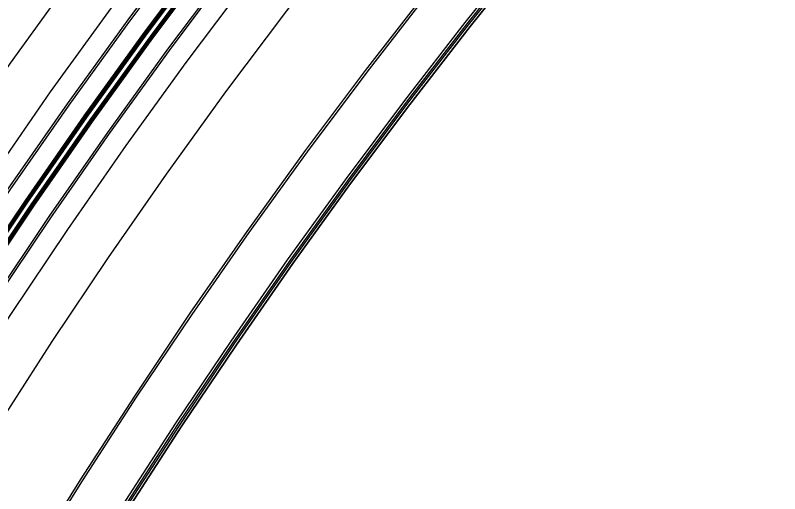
# Model space of a CAD drawing. Extents: x 1797478 to 1804836, y 246529 to 250952.
# Drawn here: x 1798241.3 to 1798426.9, y 250489.1 to 250605.2 of the extents above; entities that cross this region are included whole.
import ezdxf

# ---------------------------------------------------------------- set-up
doc = ezdxf.new("R2010")
doc.units = 0
for name, color, linetype in [('1', 7, 'Continuous'), ('DRAINAGE', 7, 'Continuous'), ('EDPV-LINE', 7, 'Continuous'), ('LIMT-CSLINE', 7, 'Continuous'), ('SHDR-UPAV', 7, 'Continuous')]:
    doc.layers.add(name, color=color, linetype=linetype)

msp = doc.modelspace()

# ---------------------------------------------------------------- linework, layer by layer
for points in [[(1798171.14, 250486.96), (1798181.53, 250504.32), (1798184.21, 250508.73), (1798197.65, 250530.27), (1798211.45, 250551.59), (1798225.61, 250572.67), (1798240.13, 250593.5), (1798254.99, 250614.09), (1798270.2, 250634.42), (1798285.75, 250654.5), (1798301.63, 250674.31), (1798317.85, 250693.85), (1798329.43, 250707.39), (1798334.49, 250713.21), (1798335.42, 250714.27), (1798351.72, 250732.58), (1798370.17, 250750.79), (1798389.35, 250768.21), (1798409.19, 250784.85), (1798429.66, 250800.7)], [(1798171.14, 250486.96), (1798181.53, 250504.32), (1798184.21, 250508.73), (1798197.65, 250530.27), (1798211.45, 250551.59), (1798225.61, 250572.67), (1798240.13, 250593.5), (1798254.99, 250614.09), (1798270.2, 250634.42), (1798285.75, 250654.5), (1798301.63, 250674.31), (1798317.85, 250693.85), (1798329.43, 250707.39), (1798334.49, 250713.21), (1798335.42, 250714.27), (1798351.72, 250732.58), (1798370.17, 250750.79), (1798389.35, 250768.21), (1798409.19, 250784.85), (1798429.66, 250800.7)], [(1798171.14, 250486.96), (1798181.53, 250504.32), (1798184.21, 250508.73), (1798197.65, 250530.27), (1798211.45, 250551.59), (1798225.61, 250572.67), (1798240.13, 250593.5), (1798254.99, 250614.09), (1798270.2, 250634.42), (1798285.75, 250654.5), (1798301.63, 250674.31), (1798317.85, 250693.85), (1798329.43, 250707.39), (1798334.49, 250713.21), (1798335.42, 250714.27), (1798351.72, 250732.58), (1798370.17, 250750.79), (1798389.35, 250768.21), (1798409.19, 250784.85), (1798429.66, 250800.7)], [(1798171.14, 250486.96), (1798181.53, 250504.32), (1798184.21, 250508.73), (1798197.65, 250530.27), (1798211.45, 250551.59), (1798225.61, 250572.67), (1798240.13, 250593.5), (1798254.99, 250614.09), (1798270.2, 250634.42), (1798285.75, 250654.5), (1798301.63, 250674.31), (1798317.85, 250693.85), (1798329.43, 250707.39), (1798334.49, 250713.21), (1798335.42, 250714.27), (1798351.72, 250732.58), (1798370.17, 250750.79), (1798389.35, 250768.21), (1798409.19, 250784.85), (1798429.66, 250800.7)], [(1798181.48, 250480.87), (1798191.78, 250498.09), (1798194.45, 250502.47), (1798207.78, 250523.84), (1798221.47, 250544.98), (1798235.52, 250565.89), (1798249.91, 250586.56), (1798264.66, 250606.98), (1798279.75, 250627.16), (1798295.17, 250647.07), (1798310.93, 250666.72), (1798327.02, 250686.1), (1798338.56, 250699.49), (1798343.62, 250705.14), (1798344.55, 250706.16), (1798361.06, 250723.64), (1798379.2, 250741.44), (1798398.02, 250758.51), (1798417.47, 250774.83), (1798437.54, 250790.36)], [(1798181.48, 250480.87), (1798191.78, 250498.09), (1798194.45, 250502.47), (1798207.78, 250523.84), (1798221.47, 250544.98), (1798235.52, 250565.89), (1798249.91, 250586.56), (1798264.66, 250606.98), (1798279.75, 250627.16), (1798295.17, 250647.07), (1798310.93, 250666.72), (1798327.02, 250686.1), (1798338.56, 250699.49), (1798343.62, 250705.14), (1798344.55, 250706.16), (1798361.06, 250723.64), (1798379.2, 250741.44), (1798398.02, 250758.51), (1798417.47, 250774.83), (1798437.54, 250790.36)], [(1798181.48, 250480.87), (1798191.78, 250498.09), (1798194.45, 250502.47), (1798207.78, 250523.84), (1798221.47, 250544.98), (1798235.52, 250565.89), (1798249.91, 250586.56), (1798264.66, 250606.98), (1798279.75, 250627.16), (1798295.17, 250647.07), (1798310.93, 250666.72), (1798327.02, 250686.1), (1798338.56, 250699.49), (1798343.62, 250705.14), (1798344.55, 250706.16), (1798361.06, 250723.64), (1798379.2, 250741.44), (1798398.02, 250758.51), (1798417.47, 250774.83), (1798437.54, 250790.36)], [(1798181.48, 250480.87), (1798191.78, 250498.09), (1798194.45, 250502.47), (1798207.78, 250523.84), (1798221.47, 250544.98), (1798235.52, 250565.89), (1798249.91, 250586.56), (1798264.66, 250606.98), (1798279.75, 250627.16), (1798295.17, 250647.07), (1798310.93, 250666.72), (1798327.02, 250686.1), (1798338.56, 250699.49), (1798343.62, 250705.14), (1798344.55, 250706.16), (1798361.06, 250723.64), (1798379.2, 250741.44), (1798398.02, 250758.51), (1798417.47, 250774.83), (1798437.54, 250790.36)], [(1798185.79, 250478.33), (1798196.06, 250495.5), (1798198.71, 250499.85), (1798212, 250521.16), (1798225.64, 250542.23), (1798239.64, 250563.07), (1798253.99, 250583.67), (1798268.69, 250604.02), (1798283.72, 250624.13), (1798299.1, 250643.98), (1798314.81, 250663.56), (1798330.84, 250682.88), (1798342.34, 250696.22), (1798347.37, 250701.83), (1798348.29, 250702.84), (1798364.67, 250720.19), (1798382.68, 250737.85), (1798401.35, 250754.79), (1798420.66, 250770.97), (1798440.57, 250786.39)], [(1798186.26, 250478.06), (1798196.52, 250495.21), (1798199.18, 250499.57), (1798212.46, 250520.86), (1798226.1, 250541.93), (1798240.09, 250562.76), (1798254.44, 250583.35), (1798269.13, 250603.7), (1798284.16, 250623.8), (1798299.53, 250643.64), (1798315.23, 250663.21), (1798331.26, 250682.52), (1798342.76, 250695.86), (1798347.77, 250701.46), (1798348.7, 250702.48), (1798365.07, 250719.81), (1798383.06, 250737.46), (1798401.71, 250754.38), (1798421, 250770.55), (1798440.9, 250785.95)], [(1798191.81, 250474.79), (1798202.03, 250491.87), (1798204.67, 250496.21), (1798217.9, 250517.41), (1798231.48, 250538.38), (1798245.41, 250559.12), (1798259.69, 250579.63), (1798274.32, 250599.89), (1798289.28, 250619.9), (1798304.59, 250639.65), (1798320.22, 250659.14), (1798336.18, 250678.37), (1798347.52, 250691.74), (1798352.22, 250697.53), (1798353.08, 250698.58), (1798368.5, 250716.52), (1798385.6, 250734.83), (1798403.48, 250752.4), (1798422.12, 250769.21), (1798441.47, 250785.21)], [(1798190.15, 250475.76), (1798200.38, 250492.87), (1798203.03, 250497.21), (1798216.27, 250518.44), (1798229.87, 250539.44), (1798243.82, 250560.21), (1798258.12, 250580.74), (1798272.77, 250601.03), (1798287.75, 250621.06), (1798303.07, 250640.84), (1798318.73, 250660.36), (1798334.71, 250679.61), (1798346.11, 250692.95), (1798351.03, 250698.58), (1798351.94, 250699.6), (1798367.99, 250717.02), (1798385.65, 250734.77), (1798404, 250751.82), (1798422.99, 250768.14), (1798442.61, 250783.71)], [(1798190.41, 250475.61), (1798200.64, 250492.71), (1798203.29, 250497.06), (1798216.52, 250518.28), (1798230.12, 250539.28), (1798244.07, 250560.04), (1798258.37, 250580.57), (1798273.01, 250600.85), (1798287.99, 250620.88), (1798303.31, 250640.66), (1798318.96, 250660.17), (1798334.94, 250679.42), (1798346.34, 250692.76), (1798351.26, 250698.38), (1798352.16, 250699.4), (1798368.2, 250716.81), (1798385.86, 250734.55), (1798404.2, 250751.6), (1798423.18, 250767.91), (1798442.8, 250783.47)], [(1798190.74, 250475.41), (1798200.97, 250492.51), (1798203.62, 250496.85), (1798216.85, 250518.07), (1798230.44, 250539.06), (1798244.39, 250559.82), (1798258.68, 250580.34), (1798273.32, 250600.62), (1798288.3, 250620.65), (1798303.61, 250640.42), (1798319.26, 250659.92), (1798335.24, 250679.17), (1798346.64, 250692.5), (1798351.55, 250698.12), (1798352.45, 250699.14), (1798368.49, 250716.53), (1798386.14, 250734.27), (1798404.46, 250751.3), (1798423.44, 250767.6), (1798443.04, 250783.15)], [(1798190.58, 250475.51), (1798200.81, 250492.61), (1798203.46, 250496.95), (1798216.7, 250518.17), (1798230.29, 250539.16), (1798244.24, 250559.93), (1798258.53, 250580.45), (1798273.17, 250600.73), (1798288.15, 250620.76), (1798303.47, 250640.53), (1798319.12, 250660.04), (1798335.1, 250679.28), (1798346.55, 250692.58), (1798351.54, 250698.14), (1798352.45, 250699.14), (1798368.69, 250716.34), (1798386.54, 250733.85), (1798405.06, 250750.63), (1798424.2, 250766.68), (1798443.95, 250781.96)], [(1798191.6, 250474.91), (1798201.83, 250491.99), (1798204.47, 250496.33), (1798217.7, 250517.53), (1798231.28, 250538.51), (1798245.21, 250559.26), (1798259.5, 250579.76), (1798274.13, 250600.03), (1798289.1, 250620.04), (1798304.4, 250639.8), (1798320.04, 250659.29), (1798336, 250678.52), (1798347.39, 250691.85), (1798352.3, 250697.46), (1798353.2, 250698.48), (1798369.21, 250715.84), (1798386.83, 250733.55), (1798405.13, 250750.55), (1798424.08, 250766.83), (1798443.64, 250782.36)], [(1798191.77, 250474.8), (1798202, 250491.89), (1798204.64, 250496.23), (1798217.87, 250517.43), (1798231.45, 250538.4), (1798245.38, 250559.14), (1798259.66, 250579.65), (1798274.29, 250599.91), (1798289.25, 250619.92), (1798304.56, 250639.67), (1798320.19, 250659.17), (1798336.15, 250678.39), (1798347.54, 250691.72), (1798352.45, 250697.33), (1798353.35, 250698.35), (1798369.36, 250715.7), (1798386.97, 250733.4), (1798405.26, 250750.4), (1798424.2, 250766.68), (1798443.76, 250782.2)], [(1798192.03, 250474.65), (1798202.25, 250491.73), (1798204.9, 250496.07), (1798218.12, 250517.27), (1798231.7, 250538.24), (1798245.63, 250558.98), (1798259.91, 250579.48), (1798274.53, 250599.73), (1798289.49, 250619.74), (1798304.79, 250639.49), (1798320.42, 250658.98), (1798336.38, 250678.2), (1798347.77, 250691.52), (1798352.67, 250697.13), (1798353.57, 250698.15), (1798369.57, 250715.5), (1798387.18, 250733.19), (1798405.46, 250750.18), (1798424.39, 250766.45), (1798443.95, 250781.96)], [(1798196.13, 250472.24), (1798206.32, 250489.27), (1798208.95, 250493.59), (1798222.13, 250514.72), (1798235.67, 250535.62), (1798249.55, 250556.29), (1798263.79, 250576.72), (1798278.36, 250596.91), (1798293.28, 250616.86), (1798308.53, 250636.54), (1798324.11, 250655.97), (1798340.01, 250675.13), (1798351.32, 250688.45), (1798355.98, 250694.21), (1798356.84, 250695.25), (1798372.13, 250713.05), (1798389.09, 250731.22), (1798406.83, 250748.65), (1798425.31, 250765.33), (1798444.51, 250781.22)], [(1798206.74, 250489.01), (1798209.37, 250493.33), (1798222.55, 250514.45), (1798236.08, 250535.35), (1798249.96, 250556.01), (1798264.19, 250576.44), (1798278.76, 250596.62), (1798293.67, 250616.56), (1798308.92, 250636.24), (1798324.49, 250655.66), (1798340.39, 250674.81), (1798351.69, 250688.13), (1798356.35, 250693.88), (1798357.21, 250694.92), (1798372.48, 250712.71), (1798389.43, 250730.86), (1798407.15, 250748.29), (1798425.63, 250764.95), (1798444.81, 250780.83)], [(1798211.01, 250486.41), (1798213.64, 250490.72), (1798226.77, 250511.77), (1798240.25, 250532.59), (1798254.09, 250553.19), (1798268.27, 250573.55), (1798282.79, 250593.66), (1798297.65, 250613.53), (1798312.84, 250633.14), (1798328.37, 250652.5), (1798344.21, 250671.58), (1798355.47, 250684.86), (1798360.09, 250690.56), (1798360.94, 250691.6), (1798376.1, 250709.25), (1798392.9, 250727.26), (1798410.49, 250744.56), (1798428.81, 250761.1)], [(1798211.01, 250486.41), (1798213.64, 250490.72), (1798226.77, 250511.77), (1798240.25, 250532.59), (1798254.09, 250553.19), (1798268.27, 250573.55), (1798282.79, 250593.66), (1798297.65, 250613.53), (1798312.84, 250633.14), (1798328.37, 250652.5), (1798344.21, 250671.58), (1798355.47, 250684.86), (1798360.09, 250690.56), (1798360.94, 250691.6), (1798376.1, 250709.25), (1798392.9, 250727.26), (1798410.49, 250744.56), (1798428.81, 250761.1)], [(1798211.01, 250486.41), (1798213.64, 250490.72), (1798226.77, 250511.77), (1798240.25, 250532.59), (1798254.09, 250553.19), (1798268.27, 250573.55), (1798282.79, 250593.66), (1798297.65, 250613.53), (1798312.84, 250633.14), (1798328.37, 250652.5), (1798344.21, 250671.58), (1798355.47, 250684.86), (1798360.09, 250690.56), (1798360.94, 250691.6), (1798376.1, 250709.25), (1798392.9, 250727.26), (1798410.49, 250744.56), (1798428.81, 250761.1)], [(1798211.01, 250486.41), (1798213.64, 250490.72), (1798226.77, 250511.77), (1798240.25, 250532.59), (1798254.09, 250553.19), (1798268.27, 250573.55), (1798282.79, 250593.66), (1798297.65, 250613.53), (1798312.84, 250633.14), (1798328.37, 250652.5), (1798344.21, 250671.58), (1798355.47, 250684.86), (1798360.09, 250690.56), (1798360.94, 250691.6), (1798376.1, 250709.25), (1798392.9, 250727.26), (1798410.49, 250744.56), (1798428.81, 250761.1)], [(1798211.01, 250486.41), (1798213.64, 250490.72), (1798226.77, 250511.77), (1798240.25, 250532.59), (1798254.09, 250553.19), (1798268.27, 250573.55), (1798282.79, 250593.66), (1798297.65, 250613.53), (1798312.84, 250633.14), (1798328.37, 250652.5), (1798344.21, 250671.58), (1798355.47, 250684.86), (1798360.09, 250690.56), (1798360.94, 250691.6), (1798376.1, 250709.25), (1798392.9, 250727.26), (1798410.49, 250744.56), (1798428.81, 250761.1)], [(1798223.87, 250484.45), (1798236.9, 250505.33), (1798250.27, 250525.99), (1798263.99, 250546.41), (1798278.06, 250566.6), (1798292.46, 250586.56), (1798307.2, 250606.26), (1798322.27, 250625.71), (1798337.66, 250644.91), (1798353.38, 250663.84), (1798364.6, 250676.97), (1798369.32, 250682.4), (1798370.18, 250683.39), (1798385.33, 250700.42), (1798401.94, 250717.91), (1798419.15, 250734.86), (1798437.09, 250751.07)], [(1798223.87, 250484.45), (1798236.9, 250505.33), (1798250.27, 250525.99), (1798263.99, 250546.41), (1798278.06, 250566.6), (1798292.46, 250586.56), (1798307.2, 250606.26), (1798322.27, 250625.71), (1798337.66, 250644.91), (1798353.38, 250663.84), (1798364.6, 250676.97), (1798369.32, 250682.4), (1798370.18, 250683.39), (1798385.33, 250700.42), (1798401.94, 250717.91), (1798419.15, 250734.86), (1798437.09, 250751.07)], [(1798223.87, 250484.45), (1798236.9, 250505.33), (1798250.27, 250525.99), (1798263.99, 250546.41), (1798278.06, 250566.6), (1798292.46, 250586.56), (1798307.2, 250606.26), (1798322.27, 250625.71), (1798337.66, 250644.91), (1798353.38, 250663.84), (1798364.6, 250676.97), (1798369.32, 250682.4), (1798370.18, 250683.39), (1798385.33, 250700.42), (1798401.94, 250717.91), (1798419.15, 250734.86), (1798437.09, 250751.07)], [(1798223.87, 250484.45), (1798236.9, 250505.33), (1798250.27, 250525.99), (1798263.99, 250546.41), (1798278.06, 250566.6), (1798292.46, 250586.56), (1798307.2, 250606.26), (1798322.27, 250625.71), (1798337.66, 250644.91), (1798353.38, 250663.84), (1798364.6, 250676.97), (1798369.32, 250682.4), (1798370.18, 250683.39), (1798385.33, 250700.42), (1798401.94, 250717.91), (1798419.15, 250734.86), (1798437.09, 250751.07)], [(1798244.34, 250471.92), (1798257.15, 250492.46), (1798270.31, 250512.77), (1798283.8, 250532.86), (1798297.63, 250552.72), (1798311.8, 250572.34), (1798326.29, 250591.72), (1798341.12, 250610.86), (1798356.26, 250629.74), (1798369.67, 250650.08), (1798379.62, 250663.97), (1798383.83, 250669.57), (1798384.6, 250670.58), (1798398.42, 250687.89), (1798413.85, 250705.6), (1798430.07, 250722.65)], [(1798244.34, 250471.92), (1798257.15, 250492.46), (1798270.31, 250512.77), (1798283.8, 250532.86), (1798297.63, 250552.72), (1798311.8, 250572.34), (1798326.29, 250591.72), (1798341.12, 250610.86), (1798356.26, 250629.74), (1798369.67, 250650.08), (1798379.62, 250663.97), (1798383.83, 250669.57), (1798384.6, 250670.58), (1798398.42, 250687.89), (1798413.85, 250705.6), (1798430.07, 250722.65)], [(1798244.34, 250471.92), (1798257.15, 250492.46), (1798270.31, 250512.77), (1798283.8, 250532.86), (1798297.63, 250552.72), (1798311.8, 250572.34), (1798326.29, 250591.72), (1798341.12, 250610.86), (1798356.26, 250629.74), (1798369.67, 250650.08), (1798379.62, 250663.97), (1798383.83, 250669.57), (1798384.6, 250670.58), (1798398.42, 250687.89), (1798413.85, 250705.6), (1798430.07, 250722.65)], [(1798244.34, 250471.92), (1798257.15, 250492.46), (1798270.31, 250512.77), (1798283.8, 250532.86), (1798297.63, 250552.72), (1798311.8, 250572.34), (1798326.29, 250591.72), (1798341.12, 250610.86), (1798356.26, 250629.74), (1798369.67, 250650.08), (1798379.62, 250663.97), (1798383.83, 250669.57), (1798384.6, 250670.58), (1798398.42, 250687.89), (1798413.85, 250705.6), (1798430.07, 250722.65)], [(1798244.81, 250471.64), (1798257.61, 250492.17), (1798270.76, 250512.47), (1798284.25, 250532.56), (1798298.08, 250552.41), (1798312.24, 250572.02), (1798326.73, 250591.39), (1798341.54, 250610.52), (1798356.68, 250629.39), (1798370.09, 250649.73), (1798380.03, 250663.61), (1798384.24, 250669.21), (1798385.01, 250670.22), (1798398.82, 250687.51), (1798414.22, 250705.21), (1798430.43, 250722.24)], [(1798267.75, 250485.72), (1798280.79, 250505.86), (1798294.17, 250525.77), (1798307.88, 250545.45), (1798321.92, 250564.9), (1798336.29, 250584.11), (1798350.98, 250603.08), (1798365.99, 250621.79), (1798379.27, 250641.98), (1798389.12, 250655.75), (1798393.24, 250661.24), (1798393.99, 250662.23), (1798407.5, 250679.2), (1798422.58, 250696.56), (1798438.44, 250713.28)], [(1798268.12, 250485.48), (1798281.16, 250505.61), (1798294.53, 250525.52), (1798308.24, 250545.2), (1798322.27, 250564.65), (1798336.64, 250583.85), (1798351.33, 250602.81), (1798366.33, 250621.52), (1798379.61, 250641.69), (1798389.46, 250655.46), (1798393.56, 250660.95), (1798394.32, 250661.94), (1798407.82, 250678.9), (1798422.88, 250696.25), (1798438.73, 250712.95)], [(1798268.58, 250485.19), (1798281.61, 250505.31), (1798294.98, 250525.21), (1798308.68, 250544.89), (1798322.71, 250564.32), (1798337.07, 250583.52), (1798351.75, 250602.47), (1798366.75, 250621.17), (1798380.02, 250641.34), (1798389.87, 250655.11), (1798393.97, 250660.59), (1798394.73, 250661.58), (1798408.21, 250678.52), (1798423.26, 250695.86), (1798439.09, 250712.55)], [(1798244.34, 250471.92), (1798257.15, 250492.46), (1798270.31, 250512.77), (1798283.8, 250532.86), (1798297.63, 250552.72), (1798311.8, 250572.34), (1798326.29, 250591.72), (1798341.12, 250610.86), (1798356.26, 250629.74), (1798369.67, 250650.08)]]:
    msp.add_lwpolyline(points)
at = {"layer": '1'}
for points in [[(1798171.14, 250486.96), (1798181.53, 250504.32), (1798184.21, 250508.73), (1798197.65, 250530.27), (1798211.45, 250551.59), (1798225.61, 250572.67), (1798240.13, 250593.5), (1798254.99, 250614.09), (1798270.2, 250634.42), (1798285.75, 250654.5), (1798301.63, 250674.31), (1798317.85, 250693.85), (1798329.43, 250707.39), (1798334.49, 250713.21), (1798335.42, 250714.27), (1798351.72, 250732.58), (1798370.17, 250750.79), (1798389.35, 250768.21), (1798409.19, 250784.85), (1798429.66, 250800.7)], [(1798223.87, 250484.45), (1798236.9, 250505.33), (1798250.27, 250525.99), (1798263.99, 250546.41), (1798278.06, 250566.6), (1798292.46, 250586.56), (1798307.2, 250606.26), (1798322.27, 250625.71), (1798337.66, 250644.91), (1798353.38, 250663.84), (1798364.6, 250676.97), (1798369.32, 250682.4), (1798370.18, 250683.39), (1798385.33, 250700.42), (1798401.94, 250717.91), (1798419.15, 250734.86), (1798437.09, 250751.07)]]:
    msp.add_lwpolyline(points, dxfattribs=at)
at = {"layer": 'DRAINAGE'}
for points in [[(1798190.15, 250475.76), (1798200.38, 250492.87), (1798203.03, 250497.21), (1798216.27, 250518.44), (1798229.87, 250539.44), (1798243.82, 250560.21), (1798258.12, 250580.74), (1798272.77, 250601.03), (1798287.75, 250621.06), (1798303.07, 250640.84), (1798318.73, 250660.36), (1798334.71, 250679.61), (1798346.11, 250692.95), (1798351.03, 250698.58), (1798351.94, 250699.6), (1798367.99, 250717.02), (1798385.65, 250734.77), (1798404, 250751.82), (1798422.99, 250768.14), (1798442.61, 250783.71)], [(1798192.03, 250474.65), (1798202.25, 250491.73), (1798204.9, 250496.07), (1798218.12, 250517.27), (1798231.7, 250538.24), (1798245.63, 250558.98), (1798259.91, 250579.48), (1798274.53, 250599.73), (1798289.49, 250619.74), (1798304.79, 250639.49), (1798320.42, 250658.98), (1798336.38, 250678.2), (1798347.77, 250691.52), (1798352.67, 250697.13), (1798353.57, 250698.15), (1798369.57, 250715.5), (1798387.18, 250733.19), (1798405.46, 250750.18), (1798424.39, 250766.45), (1798443.95, 250781.96)]]:
    msp.add_lwpolyline(points, dxfattribs=at)
at = {"layer": 'EDPV-LINE'}
for points in [[(1798181.48, 250480.87), (1798191.78, 250498.09), (1798194.45, 250502.47), (1798207.78, 250523.84), (1798221.47, 250544.98), (1798235.52, 250565.89), (1798249.91, 250586.56), (1798264.66, 250606.98), (1798279.75, 250627.16), (1798295.17, 250647.07), (1798310.93, 250666.72), (1798327.02, 250686.1), (1798338.56, 250699.49), (1798343.62, 250705.14), (1798344.55, 250706.16), (1798361.06, 250723.64), (1798379.2, 250741.44), (1798398.02, 250758.51), (1798417.47, 250774.83), (1798437.54, 250790.36)], [(1798181.48, 250480.87), (1798191.78, 250498.09), (1798194.45, 250502.47), (1798207.78, 250523.84), (1798221.47, 250544.98), (1798235.52, 250565.89), (1798249.91, 250586.56), (1798264.66, 250606.98), (1798279.75, 250627.16), (1798295.17, 250647.07), (1798310.93, 250666.72), (1798327.02, 250686.1), (1798338.56, 250699.49), (1798343.62, 250705.14), (1798344.55, 250706.16), (1798361.06, 250723.64), (1798379.2, 250741.44), (1798398.02, 250758.51), (1798417.47, 250774.83), (1798437.54, 250790.36)], [(1798190.15, 250475.76), (1798200.38, 250492.87), (1798203.03, 250497.21), (1798216.27, 250518.44), (1798229.87, 250539.44), (1798243.82, 250560.21), (1798258.12, 250580.74), (1798272.77, 250601.03), (1798287.75, 250621.06), (1798303.07, 250640.84), (1798318.73, 250660.36), (1798334.71, 250679.61), (1798346.11, 250692.95), (1798351.03, 250698.58), (1798351.94, 250699.6), (1798367.99, 250717.02), (1798385.65, 250734.77), (1798404, 250751.82), (1798422.99, 250768.14), (1798442.61, 250783.71)], [(1798192.03, 250474.65), (1798202.25, 250491.73), (1798204.9, 250496.07), (1798218.12, 250517.27), (1798231.7, 250538.24), (1798245.63, 250558.98), (1798259.91, 250579.48), (1798274.53, 250599.73), (1798289.49, 250619.74), (1798304.79, 250639.49), (1798320.42, 250658.98), (1798336.38, 250678.2), (1798347.77, 250691.52), (1798352.67, 250697.13), (1798353.57, 250698.15), (1798369.57, 250715.5), (1798387.18, 250733.19), (1798405.46, 250750.18), (1798424.39, 250766.45), (1798443.95, 250781.96)], [(1798211.01, 250486.41), (1798213.64, 250490.72), (1798226.77, 250511.77), (1798240.25, 250532.59), (1798254.09, 250553.19), (1798268.27, 250573.55), (1798282.79, 250593.66), (1798297.65, 250613.53), (1798312.84, 250633.14), (1798328.37, 250652.5), (1798344.21, 250671.58), (1798355.47, 250684.86), (1798360.09, 250690.56), (1798360.94, 250691.6), (1798376.1, 250709.25), (1798392.9, 250727.26), (1798410.49, 250744.56), (1798428.81, 250761.1)], [(1798244.34, 250471.92), (1798257.15, 250492.46), (1798270.31, 250512.77), (1798283.8, 250532.86), (1798297.63, 250552.72), (1798311.8, 250572.34), (1798326.29, 250591.72), (1798341.12, 250610.86), (1798356.26, 250629.74), (1798369.67, 250650.08), (1798379.62, 250663.97), (1798383.83, 250669.57), (1798384.6, 250670.58), (1798398.42, 250687.89), (1798413.85, 250705.6), (1798430.07, 250722.65)], [(1798244.34, 250471.92), (1798257.15, 250492.46), (1798270.31, 250512.77), (1798283.8, 250532.86), (1798297.63, 250552.72), (1798311.8, 250572.34), (1798326.29, 250591.72), (1798341.12, 250610.86), (1798356.26, 250629.74), (1798369.67, 250650.08), (1798379.62, 250663.97), (1798383.83, 250669.57), (1798384.6, 250670.58), (1798398.42, 250687.89), (1798413.85, 250705.6), (1798430.07, 250722.65)]]:
    msp.add_lwpolyline(points, dxfattribs=at)
at = {"layer": 'LIMT-CSLINE'}
msp.add_lwpolyline([(1798439.09, 250712.55), (1798423.26, 250695.86), (1798408.21, 250678.52), (1798394.73, 250661.58), (1798393.97, 250660.59), (1798389.87, 250655.11), (1798380.02, 250641.34), (1798366.75, 250621.17), (1798351.75, 250602.47), (1798337.07, 250583.52), (1798322.71, 250564.32), (1798308.68, 250544.89), (1798294.98, 250525.21), (1798281.61, 250505.31), (1798268.58, 250485.19)], dxfattribs=at)
at = {"layer": 'SHDR-UPAV'}
for points in [[(1798192.25, 250474.53), (1798202.47, 250491.6), (1798205.11, 250495.94), (1798218.33, 250517.13), (1798231.91, 250538.1), (1798245.83, 250558.83), (1798260.11, 250579.33), (1798274.73, 250599.58), (1798289.69, 250619.59), (1798304.99, 250639.33), (1798320.62, 250658.82), (1798336.57, 250678.04), (1798347.91, 250691.4), (1798352.6, 250697.19), (1798353.47, 250698.24), (1798368.87, 250716.17), (1798385.96, 250734.46), (1798403.82, 250752.01), (1798422.44, 250768.81), (1798441.78, 250784.8)], [(1798192.25, 250474.53), (1798202.47, 250491.6), (1798205.11, 250495.94), (1798218.33, 250517.13), (1798231.91, 250538.1), (1798245.83, 250558.83), (1798260.11, 250579.33), (1798274.73, 250599.58), (1798289.69, 250619.59), (1798304.99, 250639.33), (1798320.62, 250658.82), (1798336.57, 250678.04), (1798347.91, 250691.4), (1798352.6, 250697.19), (1798353.47, 250698.24), (1798368.87, 250716.17), (1798385.96, 250734.46), (1798403.82, 250752.01), (1798422.44, 250768.81), (1798441.78, 250784.8)], [(1798190.09, 250475.79), (1798200.33, 250492.9), (1798202.98, 250497.24), (1798216.22, 250518.47), (1798229.82, 250539.48), (1798243.77, 250560.25), (1798258.07, 250580.78), (1798272.72, 250601.06), (1798287.7, 250621.1), (1798303.03, 250640.88), (1798318.68, 250660.4), (1798334.66, 250679.65), (1798346.12, 250692.95), (1798351.11, 250698.51), (1798352.03, 250699.52), (1798368.29, 250716.73), (1798386.15, 250734.25), (1798404.68, 250751.06), (1798423.84, 250767.12), (1798443.6, 250782.41)], [(1798190.09, 250475.79), (1798200.33, 250492.9), (1798202.98, 250497.24), (1798216.22, 250518.47), (1798229.82, 250539.48), (1798243.77, 250560.25), (1798258.07, 250580.78), (1798272.72, 250601.06), (1798287.7, 250621.1), (1798303.03, 250640.88), (1798318.68, 250660.4), (1798334.66, 250679.65), (1798346.12, 250692.95), (1798351.11, 250698.51), (1798352.03, 250699.52), (1798368.29, 250716.73), (1798386.15, 250734.25), (1798404.68, 250751.06), (1798423.84, 250767.12), (1798443.6, 250782.41)], [(1798267.28, 250486.02), (1798280.32, 250506.17), (1798293.7, 250526.09), (1798307.42, 250545.78), (1798321.47, 250565.24), (1798335.84, 250584.46), (1798350.54, 250603.43), (1798365.55, 250622.15), (1798378.84, 250642.34), (1798388.7, 250656.12), (1798392.82, 250661.61), (1798393.57, 250662.61), (1798407.09, 250679.59), (1798422.19, 250696.97), (1798438.06, 250713.7)], [(1798267.28, 250486.02), (1798280.32, 250506.17), (1798293.7, 250526.09), (1798307.42, 250545.78), (1798321.47, 250565.24), (1798335.84, 250584.46), (1798350.54, 250603.43), (1798365.55, 250622.15), (1798378.84, 250642.34), (1798388.7, 250656.12), (1798392.82, 250661.61), (1798393.57, 250662.61), (1798407.09, 250679.59), (1798422.19, 250696.97), (1798438.06, 250713.7)]]:
    msp.add_lwpolyline(points, dxfattribs=at)

doc.saveas('drawing.dxf')
